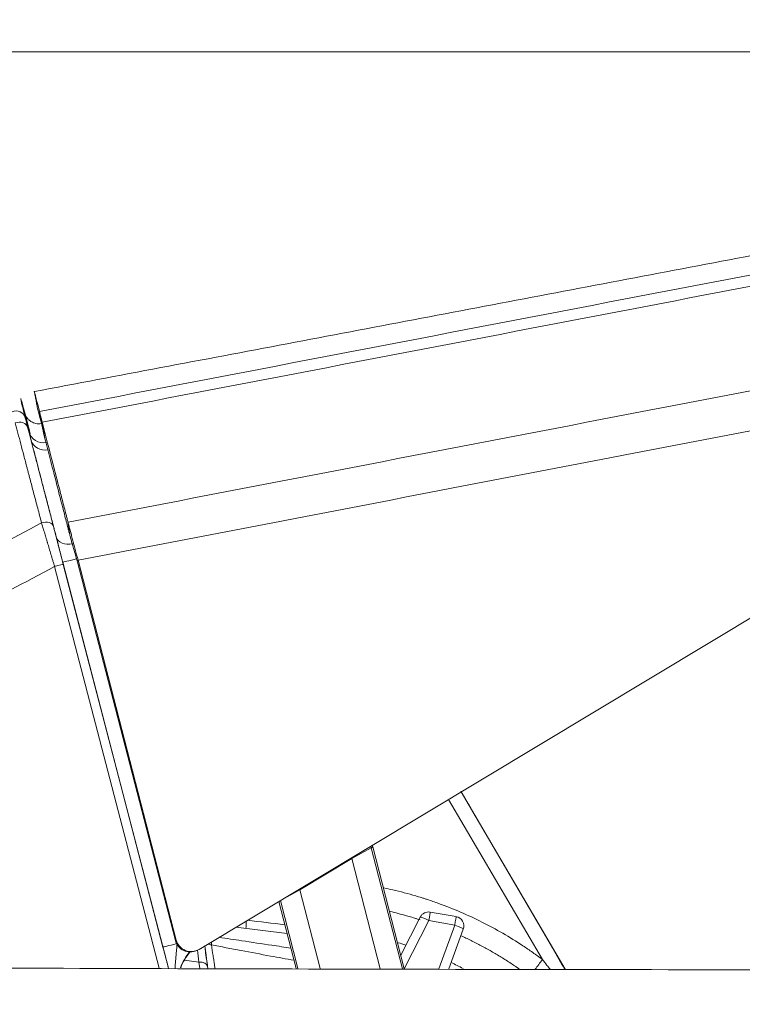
# Model space of a CAD drawing. Header units: millimetres. Extents: x 0 to 594, y 0 to 420.
# Tile 29 of 1056: x 189 to 201, y 65 to 81. Entities that reach past the tile are written whole.
import ezdxf
from ezdxf.lldxf.tags import DXFTag

# ---------------------------------------------------------------- set-up
doc = ezdxf.new("R2010")
doc.units = ezdxf.units.MM
doc.layers.add('1', color=7, linetype='Continuous', true_color=0xffffff)
doc.styles.add('Arial', font='txt')
tags = doc.linetypes.add('DASHED', pattern=[25.72, 12.86, -12.86]).pattern_tags.tags
tags[6:7] = [DXFTag(74, 4), DXFTag(75, 0), DXFTag(340, '0'), DXFTag(46, 0.0), DXFTag(50, 0.0), DXFTag(44, 0.0), DXFTag(45, 0.0)]
tags[4:5] = [DXFTag(74, 4), DXFTag(75, 0), DXFTag(340, '0'), DXFTag(46, 0.0), DXFTag(50, 0.0), DXFTag(44, 0.0), DXFTag(45, 0.0)]
doc.dimstyles.get("Standard").update_dxf_attribs({"dimtxt": 0.18, "dimasz": 0.18, "dimexe": 0.18, "dimexo": 0.0625, "dimgap": 0.09, "dimtad": 0, "dimtih": 1, "dimtoh": 1, "dimdec": 4, "dimzin": 0, "dimdsep": 46, "dimtxsty": 'Standard', "dimcen": 0.09, "dimadec": 0, "dimazin": 0, "dimtfac": 1, "dimtdec": 4, "dimtofl": 0, "dimtmove": 0, "dimatfit": 3, "dimfxl": 0, "dimtolj": 1, "dimtzin": 0, "dimarcsym": 0})

# ---------------------------------------------------------------- blocks, each defined once
blk = doc.blocks.new('_U10')
at = {"layer": '1', "color": 18, "lineweight": 18}
for p, q in [((89.386, 156.501), (71.766, 156.501)), ((73.766, 156.501), (73.766, 109.121)), ((276.553, 129.196), (71.766, 129.196))]:
    blk.add_line(p, q, dxfattribs=at)
at = {"layer": '1', "color": 18}
for points in [[(73.766, 156.501), (74.704, 153.001), (72.828, 153.001)], [(73.766, 129.196), (72.828, 132.696), (74.704, 132.696)]]:
    blk.add_solid(points, dxfattribs=at)
at = {"layer": '1', "color": 18, "linetype": 'Continuous', "lineweight": 13, "char_height": 3.5, "attachment_point": 7, "rotation": 90, "line_spacing_factor": 1.047437, "style": 'Arial'}
for s, insert in [('\\fArial|b0|i0;\\W1.0000;0.55', (76.745, 98.612)), ('\\fArial|b0|i0;\\W1.0000;FWD TIE DOWN', (76.745, 58.614))]:
    blk.add_mtext(s, dxfattribs=dict(at, insert=insert))
blk = doc.blocks.new('_U14')
at = {"layer": '1', "color": 18, "lineweight": 18}
for p, q in [((118.661, 179.077), (58.826, 179.077)), ((60.826, 179.077), (60.826, 110.152)), ((276.553, 129.196), (58.826, 129.196))]:
    blk.add_line(p, q, dxfattribs=at)
at = {"layer": '1', "color": 18}
for points in [[(60.826, 179.077), (61.764, 175.577), (59.889, 175.577)], [(60.826, 129.196), (59.889, 132.696), (61.764, 132.696)]]:
    blk.add_solid(points, dxfattribs=at)
at = {"layer": '1', "color": 18, "linetype": 'Continuous', "lineweight": 13, "char_height": 3.5, "attachment_point": 7, "rotation": 90, "line_spacing_factor": 1.047437, "style": 'Arial'}
for s, insert in [('\\fArial|b0|i0;\\W1.0000;1.00', (63.805, 99.643)), ('\\fArial|b0|i0;\\W1.0000;BOW DEFLATED', (63.805, 58.279))]:
    blk.add_mtext(s, dxfattribs=dict(at, insert=insert))

msp = doc.modelspace()

# ---------------------------------------------------------------- linework, layer by layer
at = {"layer": '1', "color": 163, "linetype": 'DASHED', "lineweight": 18}
msp.add_line((280.133, 80.559), (143.633, 80.559), dxfattribs=at)
at = {"layer": '1', "color": 155, "linetype": 'Continuous', "lineweight": 13}
for p, q in [((189.409, 74.925), (189.409, 74.925)), ((189.466, 74.703), (189.467, 74.703)), ((191.658, 65.674), (189.959, 72.198)), ((191.72, 66.019), (190.092, 72.269)), ((190.101, 72.234), (191.81, 65.673)), ((197.884, 65.816), (196.36, 68.416)), ((196.717, 68.279), (196.717, 68.279)), ((195.128, 67.644), (195.103, 67.629)), ((195.611, 65.665), (195.103, 67.629)), ((194.788, 67.454), (193.942, 66.949)), ((195.25, 65.665), (194.788, 67.454)), ((194.273, 65.668), (193.942, 66.949)), ((193.913, 65.668), (193.627, 66.774)), ((196.039, 66.448), (195.64, 65.665)), ((196.459, 66.374), (196.039, 66.448)), ((196.201, 65.663), (196.459, 66.374)), ((191.921, 66.126), (191.936, 66.132)), ((192.304, 65.774), (192.065, 65.803)), ((192.317, 65.672), (192.304, 65.774)), ((192.442, 65.708), (192.447, 65.672))]:
    msp.add_line(p, q, dxfattribs=at)
at = {"layer": '1', "color": 155, "linetype": 'Continuous', "lineweight": 18}
for p, q in [((192.306, 65.981), (206.744, 74.656)), ((191.921, 66.126), (190.326, 72.293)), ((190.341, 72.3), (191.936, 66.132)), ((196.564, 68.539), (198.028, 66.042)), ((198.253, 65.659), (196.717, 68.279)), ((195.64, 65.664), (195.128, 67.644)), ((195.103, 67.629), (194.788, 67.454)), ((193.942, 66.949), (193.638, 66.781)), ((193.601, 66.759), (193.883, 65.669)), ((196.481, 66.512), (196.061, 66.586)), ((195.898, 66.505), (195.583, 65.886)), ((192.905, 66.341), (193.735, 66.24)), ((196.362, 65.663), (196.598, 66.31)), ((192.267, 65.961), (192.282, 65.968))]:
    msp.add_line(p, q, dxfattribs=at)
for centre, radius, start, end in [((195.08, 67.631), 0.05, 14.5003, 46.8328), ((196.034, 66.436), 0.152, 80, 153), ((196.455, 66.362), 0.152, 340, 80)]:
    msp.add_arc(centre, radius, start, end, dxfattribs=at)
at = {"layer": '1', "color": 155, "linetype": 'Continuous', "lineweight": 13}
for centre, major_axis, ratio, start_param, end_param in [((189.338, 74.576), (0.146, 0.036), 0.998913, 0.010137, 1.807004), ((189.381, 74.41), (0.145, 0.038), 0.890488, 0.001039, 1.763226), ((189.782, 74.457), (0.243, 0.061), 0.998917, 3.151751, 4.656883), ((189.819, 74.315), (0.242, 0.063), 0.890375, 3.142631, 4.634079), ((189.797, 72.808), (0.145, 0.038), 0.722231, 0.000683, 1.72166), ((190.227, 72.744), (0.242, 0.063), 0.721063, 3.142275, 4.632085), ((190.334, 72.332), (0.242, 0.063), 0.010924, 3.142065, 4.660502), ((189.956, 72.196), (0.145, 0.038), 0.010924, 0.000473, 1.546855), ((195.055, 67.616), (0.0258, -0.0429), 0.992032, 1.284988, 1.847133), ((194.782, 67.452), (-0.0258, 0.0429), 0.115964, 4.678052, 4.988746), ((193.948, 66.951), (-0.0258, 0.0429), 0.115964, 1.294443, 1.53646), ((196.034, 66.436), (-0.026, -0.15), 0.018187, 1.656151, 3.141593), ((193.015, 66.107), (-0.06, -0.496), 0.055259, 2.022947, 2.320839), ((196.034, 66.436), (0.136, -0.069), 0.086827, 1.578393, 3.141593), ((196.455, 66.362), (-0.026, -0.15), 0.018187, 1.656151, 3.141593), ((196.455, 66.362), (-0.143, 0.052), 0.087103, 3.141593, 4.709347), ((191.962, 66.082), (0.242, 0.063), 0.010924, 3.142065, 4.624012), ((192.533, 66.176), (-0.149, -0.02), 0.81353, 0.898025, 1.291576), ((192.936, 65.318), (-0.961, 0.277), 0.999897, 5.893685, 6.192983), ((192.401, 64.894), (-0.168, 1.531), 0.000662, 0.793428, 0.958581), ((192.293, 65.688), (0.149, 0.02), 0.562135, 0.000781, 1.426631), ((197.911, 65.813), (0.3, 0.4), 0.047272, 1.599477, 2.00234)]:
    msp.add_ellipse(centre, major_axis=major_axis, ratio=ratio, start_param=start_param, end_param=end_param, dxfattribs=at)
at = {"layer": '1', "color": 155, "linetype": 'Continuous', "lineweight": 18}
for centre, major_axis, ratio, start_param, end_param in [((196.436, 68.758), (-0.281, 0.479), 0.00005, 2.014122, 3.140201), ((192.163, 66.188), (0.105, -0.227), 0.998585, 4.533665, 6.283181), ((192.177, 66.195), (0.105, -0.227), 0.998585, 4.533665, 6.392534), ((192.938, 65.315), (0.535, 0.845), 0.999899, 1.462697, 1.759068), ((192.55, 64.914), (-0.186, 1.382), 0.000625, 0.624053, 0.958574)]:
    msp.add_ellipse(centre, major_axis=major_axis, ratio=ratio, start_param=start_param, end_param=end_param, dxfattribs=at)
for points, degree in [([(206.056, 78.153), (189.631, 75.039)], 1), ([(189.685, 74.749), (189.63, 75.044)], 1), ([(189.631, 75.039), (189.637, 75.016), (189.665, 74.908), (189.714, 74.716)], 3), ([(189.77, 74.422), (189.714, 74.64), (189.685, 74.749), (189.685, 74.749)], 3), ([(189.729, 74.638), (189.714, 74.716)], 1), ([(189.729, 74.638), (189.772, 74.406)], 1), ([(189.802, 74.279), (189.758, 74.542)], 1), ([(190.208, 72.704), (190.178, 72.918)], 1), ([(190.326, 72.293), (190.341, 72.3)], 1)]:
    msp.add_open_spline(points, degree=degree, dxfattribs=at)
at = {"layer": '1', "color": 155, "linetype": 'Continuous', "lineweight": 13}
for points in [[(189.714, 74.716), (195.186, 75.767), (200.657, 76.818), (206.129, 77.868)], [(190.178, 72.918), (195.622, 73.967), (201.066, 75.016), (206.511, 76.064)], [(206.597, 75.431), (201.178, 74.388), (195.759, 73.344), (190.341, 72.3)], [(189.526, 74.448), (189.54, 74.395), (189.568, 74.286), (189.613, 74.111), (189.661, 73.926), (189.712, 73.731), (189.765, 73.526), (189.821, 73.31), (189.88, 73.084), (189.921, 72.927), (189.942, 72.846)], [(193.094, 66.454), (193.296, 66.43), (193.497, 66.405), (193.699, 66.381)], [(195.539, 66.088), (195.581, 66.076), (195.623, 66.064), (195.665, 66.051)], [(196.402, 65.766), (196.466, 65.736), (196.53, 65.704), (196.594, 65.671)]]:
    msp.add_open_spline(points, degree=3, dxfattribs=at)
for points, knots in [([(206.173, 77.692), (203.437, 77.167), (200.701, 76.642), (195.229, 75.592), (192.494, 75.067), (189.758, 74.542)], [0, 0, 0, 0, 0.5, 0.5, 1, 1, 1, 1]), ([(189.748, 72.906), (189.727, 72.987), (189.685, 73.146), (189.624, 73.375), (189.586, 73.521), (189.558, 73.628), (189.544, 73.681), (189.53, 73.733), (189.521, 73.767), (189.517, 73.784), (189.494, 73.869), (189.459, 74.002), (189.41, 74.189), (189.379, 74.307), (189.36, 74.379), (189.356, 74.393), (189.349, 74.421), (189.338, 74.463), (189.327, 74.503), (189.32, 74.53)], [0, 0, 0, 0, 0.125, 0.25, 0.375, 0.375, 0.4375, 0.46875, 0.46875, 0.5, 0.5, 0.625, 0.75, 0.875, 0.875, 0.90625, 0.90625, 0.9375, 1, 1, 1, 1]), ([(189.483, 74.614), (189.483, 74.613), (189.484, 74.609), (189.487, 74.599), (189.491, 74.584), (189.495, 74.565), (189.501, 74.543), (189.507, 74.522), (189.51, 74.51), (189.511, 74.505), (189.512, 74.502), (189.514, 74.494), (189.515, 74.489), (189.52, 74.472), (189.523, 74.461), (189.526, 74.448)], [0, 0, 0, 0, 0.125, 0.25, 0.375, 0.5, 0.625, 0.75, 0.78125, 0.78125, 0.8125, 0.8125, 0.875, 0.875, 1, 1, 1, 1]), ([(189.985, 72.681), (189.965, 72.76), (189.944, 72.837), (189.905, 72.988), (189.867, 73.136), (189.812, 73.348), (189.777, 73.482), (189.743, 73.613), (189.71, 73.741), (189.663, 73.922), (189.618, 74.093), (189.59, 74.201), (189.577, 74.252)], [0, 0, 0, 0, 0.125, 0.125, 0.25, 0.375, 0.5, 0.5, 0.625, 0.75, 0.875, 1, 1, 1, 1]), ([(178.44, 66.095), (178.896, 66.404), (179.353, 66.71), (180.272, 67.315), (180.734, 67.615), (181.66, 68.209), (182.126, 68.503), (183.06, 69.084), (183.529, 69.372), (184.236, 69.799), (184.472, 69.94), (184.827, 70.151), (184.946, 70.221), (185.183, 70.361), (185.302, 70.43), (185.896, 70.778), (186.373, 71.052), (187.331, 71.594), (187.811, 71.861), (188.777, 72.389), (189.262, 72.649), (189.748, 72.906)], [0, 0, 0, 0, 0.125, 0.125, 0.25, 0.25, 0.375, 0.375, 0.5, 0.5, 0.5625, 0.5625, 0.59375, 0.59375, 0.625, 0.625, 0.75, 0.75, 0.875, 0.875, 1, 1, 1, 1]), ([(189.959, 72.198), (189.954, 72.215), (189.949, 72.232), (189.942, 72.257), (189.939, 72.265), (189.934, 72.282), (189.932, 72.29), (189.92, 72.331), (189.91, 72.364), (189.891, 72.428), (189.881, 72.46), (189.863, 72.523), (189.853, 72.554), (189.843, 72.588), (189.842, 72.592), (189.84, 72.6), (189.836, 72.611), (189.833, 72.622), (189.826, 72.644), (189.822, 72.659), (189.809, 72.702), (189.801, 72.73), (189.785, 72.784), (189.777, 72.809), (189.762, 72.859), (189.755, 72.883), (189.748, 72.906)], [0, 0, 0, 0, 0.0625, 0.0625, 0.09375, 0.09375, 0.125, 0.125, 0.25, 0.25, 0.375, 0.375, 0.5, 0.5, 0.515625, 0.515625, 0.53125, 0.5625, 0.5625, 0.625, 0.625, 0.75, 0.75, 0.875, 0.875, 1, 1, 1, 1]), ([(189.942, 72.846), (189.947, 72.826), (189.953, 72.805), (189.964, 72.762), (189.97, 72.74), (189.982, 72.693), (189.988, 72.669), (189.998, 72.632), (190.003, 72.613), (190.008, 72.59), (190.011, 72.58), (190.013, 72.574), (190.014, 72.571), (190.021, 72.541), (190.028, 72.514), (190.042, 72.46), (190.05, 72.432), (190.064, 72.377), (190.071, 72.348), (190.081, 72.313), (190.083, 72.306), (190.086, 72.291), (190.088, 72.284), (190.094, 72.263), (190.097, 72.248), (190.101, 72.234)], [0, 0, 0, 0, 0.125, 0.125, 0.25, 0.25, 0.375, 0.375, 0.4375, 0.46875, 0.484375, 0.484375, 0.5, 0.5, 0.625, 0.625, 0.75, 0.75, 0.875, 0.875, 0.90625, 0.90625, 0.9375, 0.9375, 1, 1, 1, 1]), ([(190.092, 72.269), (190.087, 72.288), (190.082, 72.307), (190.072, 72.345), (190.063, 72.383), (190.053, 72.42), (190.043, 72.456), (190.039, 72.474), (190.032, 72.501), (190.03, 72.51), (190.025, 72.527), (190.023, 72.536), (190.016, 72.561), (190.012, 72.577), (190.004, 72.608), (190, 72.624), (189.995, 72.642), (189.994, 72.646), (189.992, 72.653), (189.991, 72.656), (189.989, 72.667), (189.987, 72.674), (189.985, 72.681)], [0, 0, 0, 0, 0.125, 0.125, 0.25, 0.375, 0.375, 0.5, 0.5, 0.5625, 0.5625, 0.625, 0.625, 0.75, 0.75, 0.875, 0.875, 0.90625, 0.90625, 0.9375, 0.9375, 1, 1, 1, 1]), ([(189.959, 72.198), (189.476, 71.943), (188.515, 71.424), (187.56, 70.892), (186.61, 70.353), (186.136, 70.08), (185.547, 69.735), (185.429, 69.666), (185.194, 69.526), (185.076, 69.457), (184.724, 69.247), (184.49, 69.106), (183.788, 68.682), (183.323, 68.396), (182.395, 67.818), (181.934, 67.525), (181.014, 66.934), (180.557, 66.636), (179.807, 66.141), (179.514, 65.945), (179.222, 65.749)], [0, 0, 0, 0, 0.130822, 0.261643, 0.261643, 0.392465, 0.392465, 0.42517, 0.42517, 0.457875, 0.457875, 0.523286, 0.523286, 0.654108, 0.654108, 0.784929, 0.784929, 0.915751, 0.915751, 1, 1, 1, 1]), ([(195.308, 66.979), (195.356, 66.969), (195.405, 66.958), (195.578, 66.918), (195.734, 66.877), (195.889, 66.83), (195.935, 66.816), (195.951, 66.811), (195.982, 66.801), (195.997, 66.796), (196.074, 66.771), (196.135, 66.75), (196.317, 66.684), (196.436, 66.637), (196.672, 66.535), (196.904, 66.427), (197.129, 66.306), (197.351, 66.177), (197.46, 66.11), (197.621, 66.003), (197.727, 65.931), (197.832, 65.855), (197.884, 65.816)], [0, 0, 0, 0, 0.052197, 0.052197, 0.187597, 0.221447, 0.221447, 0.238372, 0.238372, 0.255298, 0.255298, 0.322998, 0.322998, 0.458398, 0.458398, 0.593799, 0.729199, 0.729199, 0.8646, 0.8646, 0.9323, 1, 1, 1, 1]), ([(195.899, 66.46), (195.884, 66.465), (195.87, 66.469), (195.848, 66.476), (195.84, 66.479), (195.825, 66.483), (195.802, 66.49), (195.75, 66.506), (195.705, 66.519), (195.587, 66.553), (195.498, 66.575), (195.41, 66.596)], [0, 0, 0, 0, 0.089798, 0.089798, 0.136086, 0.136086, 0.182374, 0.274949, 0.4601, 0.4601, 1, 1, 1, 1]), ([(197.51, 65.661), (197.504, 65.665), (197.497, 65.669), (197.478, 65.683), (197.439, 65.709), (197.4, 65.735), (197.321, 65.787), (197.268, 65.821), (197.162, 65.886), (197.108, 65.918), (197, 65.98), (196.89, 66.04), (196.726, 66.125), (196.615, 66.178), (196.56, 66.203)], [0, 0, 0, 0, 0.020871, 0.020871, 0.063639, 0.149175, 0.149175, 0.320246, 0.320246, 0.491318, 0.491318, 0.66239, 0.833462, 1, 1, 1, 1]), ([(191.917, 65.672), (191.917, 65.678), (191.917, 65.684), (191.919, 65.712), (191.92, 65.733), (191.923, 65.775), (191.925, 65.797), (191.928, 65.829), (191.929, 65.839), (191.931, 65.861), (191.931, 65.872), (191.934, 65.904), (191.936, 65.925), (191.94, 65.968), (191.942, 65.99), (191.946, 66.033), (191.948, 66.055), (191.95, 66.076)], [0, 0, 0, 0, 0.046105, 0.046105, 0.205087, 0.205087, 0.36407, 0.36407, 0.443561, 0.443561, 0.523052, 0.523052, 0.682035, 0.682035, 0.841017, 0.841017, 1, 1, 1, 1]), ([(192.448, 65.677), (192.443, 65.714), (192.438, 65.75), (192.425, 65.851), (192.416, 65.916), (192.405, 66), (192.402, 66.022), (192.399, 66.044)], [0, 0, 0, 0, 0.278879, 0.278879, 0.80756, 0.80756, 1, 1, 1, 1]), ([(192.507, 66.1), (192.507, 66.094), (192.507, 66.088), (192.507, 66.077), (192.507, 66.067), (192.507, 66.058), (192.507, 66.054)], [0, 0, 0, 0, 0.344504, 0.344504, 0.672252, 1, 1, 1, 1]), ([(193.848, 65.803), (193.722, 65.826), (193.595, 65.849), (193.309, 65.902), (193.148, 65.932), (192.908, 65.977), (192.828, 65.993), (192.667, 66.023), (192.587, 66.038), (192.507, 66.054)], [0, 0, 0, 0, 0.28272, 0.28272, 0.64136, 0.64136, 0.82068, 0.82068, 1, 1, 1, 1]), ([(192.507, 66.054), (192.516, 65.999), (192.524, 65.941), (192.538, 65.851), (192.544, 65.813), (192.55, 65.774), (192.552, 65.758), (192.553, 65.75), (192.557, 65.726), (192.559, 65.71), (192.563, 65.688), (192.564, 65.682), (192.564, 65.677)], [0, 0, 0, 0, 0.478755, 0.478755, 0.718133, 0.777977, 0.777977, 0.837822, 0.837822, 0.95751, 0.95751, 1, 1, 1, 1]), ([(192.633, 66.177), (192.755, 66.158), (192.877, 66.139), (193.163, 66.096), (193.326, 66.071), (193.592, 66.032), (193.695, 66.017), (193.797, 66.001)], [0, 0, 0, 0, 0.314847, 0.314847, 0.736188, 0.736188, 1, 1, 1, 1]), ([(191.81, 65.67), (191.809, 65.677), (191.807, 65.683), (191.803, 65.7), (191.8, 65.711), (191.794, 65.732), (191.792, 65.743), (191.783, 65.776), (191.777, 65.797), (191.766, 65.841), (191.76, 65.863), (191.749, 65.907), (191.743, 65.929), (191.731, 65.974), (191.726, 65.997), (191.72, 66.019)], [0, 0, 0, 0, 0.05736, 0.05736, 0.151624, 0.151624, 0.245888, 0.245888, 0.434416, 0.434416, 0.622944, 0.622944, 0.811472, 0.811472, 1, 1, 1, 1]), ([(198.247, 65.659), (198.241, 65.669), (198.236, 65.679), (198.208, 65.729), (198.186, 65.768), (198.141, 65.847), (198.118, 65.886), (198.084, 65.945), (198.073, 65.964), (198.056, 65.994), (198.047, 66.008), (198.039, 66.023), (198.033, 66.033), (198.03, 66.038), (198.028, 66.042)], [0, 0, 0, 0, 0.080248, 0.080248, 0.386832, 0.386832, 0.693416, 0.693416, 0.846708, 0.846708, 0.923354, 0.961677, 0.961677, 1, 1, 1, 1]), ([(198.245, 65.659), (198.232, 65.683), (198.219, 65.706), (198.186, 65.765), (198.167, 65.8), (198.128, 65.869), (198.108, 65.904), (198.068, 65.973), (198.048, 66.008), (198.028, 66.042)], [0, 0, 0, 0, 0.183285, 0.183285, 0.455523, 0.455523, 0.727762, 0.727762, 1, 1, 1, 1]), ([(197.884, 65.816), (197.909, 65.784), (197.933, 65.753), (197.975, 65.7), (197.992, 65.679), (198.008, 65.658)], [0, 0, 0, 0, 0.59997, 0.59997, 1, 1, 1, 1])]:
    msp.add_open_spline(points, degree=3, knots=knots, dxfattribs=at)
at = {"layer": '1', "color": 155, "linetype": 'Continuous', "lineweight": 18}
for points, knots in [([(189.506, 74.578), (189.476, 74.69), (189.429, 74.861), (189.411, 74.921), (189.409, 74.925), (189.409, 74.925), (189.409, 74.925)], [0, 0, 0, 0, 0.499423, 0.998845, 0.998845, 1, 1, 1, 1]), ([(189.409, 74.925), (189.409, 74.924), (189.409, 74.923), (189.409, 74.919), (189.41, 74.915), (189.414, 74.896), (189.418, 74.877), (189.437, 74.8), (189.456, 74.721), (189.483, 74.614)], [0, 0, 0, 0, 0.079613, 0.079613, 0.211097, 0.211097, 0.474065, 0.474065, 1, 1, 1, 1]), ([(189.54, 74.394), (189.514, 74.5), (189.494, 74.579), (189.472, 74.675), (189.466, 74.699), (189.466, 74.703)], [0, 0, 0, 0, 0.535493, 0.535493, 1, 1, 1, 1]), ([(189.467, 74.703), (189.469, 74.699), (189.478, 74.669), (189.51, 74.555), (189.533, 74.47), (189.563, 74.358)], [0, 0, 0, 0, 0.497882, 0.497882, 1, 1, 1, 1]), ([(189.714, 74.716), (189.715, 74.714), (189.716, 74.708), (189.721, 74.69), (189.727, 74.664), (189.735, 74.631), (189.746, 74.591), (189.754, 74.558), (189.758, 74.542)], [0, 0, 0, 0, 0.171057, 0.340351, 0.507887, 0.67367, 0.837706, 1, 1, 1, 1]), ([(189.76, 74.526), (189.731, 74.518), (189.675, 74.512), (189.598, 74.538), (189.545, 74.574), (189.513, 74.608), (189.5, 74.629), (189.495, 74.636), (189.495, 74.637)], [0, 0, 0, 0, 0.165335, 0.336418, 0.492669, 0.658132, 0.891837, 1, 1, 1, 1]), ([(189.55, 74.412), (189.546, 74.424), (189.54, 74.448), (189.532, 74.479), (189.525, 74.505), (189.519, 74.528), (189.514, 74.547), (189.511, 74.558), (189.51, 74.563), (189.51, 74.565), (189.509, 74.566), (189.509, 74.569), (189.508, 74.57), (189.507, 74.575), (189.507, 74.577), (189.506, 74.578)], [0, 0, 0, 0, 0.125, 0.25, 0.375, 0.5, 0.625, 0.75, 0.78125, 0.78125, 0.8125, 0.8125, 0.875, 0.875, 1, 1, 1, 1]), ([(189.758, 74.542), (189.813, 74.329), (189.876, 74.085), (189.981, 73.678), (190.037, 73.464), (190.106, 73.196), (190.141, 73.059), (190.157, 72.999), (190.167, 72.959), (190.173, 72.938), (190.178, 72.918)], [0, 0, 0, 0, 0.5, 0.5, 0.75, 0.875, 0.9375, 0.96875, 0.96875, 1, 1, 1, 1]), ([(189.577, 74.252), (189.574, 74.263), (189.572, 74.273), (189.568, 74.287), (189.567, 74.292), (189.565, 74.299), (189.564, 74.301), (189.563, 74.305), (189.563, 74.307), (189.56, 74.318), (189.556, 74.333), (189.551, 74.353), (189.547, 74.368), (189.544, 74.381), (189.541, 74.39), (189.541, 74.393), (189.54, 74.394)], [0, 0, 0, 0, 0.125, 0.125, 0.1875, 0.1875, 0.21875, 0.21875, 0.25, 0.25, 0.375, 0.5, 0.625, 0.75, 0.875, 1, 1, 1, 1]), ([(189.802, 74.279), (189.798, 74.294), (189.79, 74.326), (189.781, 74.363), (189.775, 74.392), (189.772, 74.405), (189.772, 74.41)], [0, 0, 0, 0, 0.250292, 0.503826, 0.76062, 1, 1, 1, 1]), ([(190.208, 72.704), (190.206, 72.713), (190.203, 72.723), (190.198, 72.743), (190.191, 72.772), (190.173, 72.84), (190.138, 72.973), (190.11, 73.084), (190.053, 73.302), (190.018, 73.44), (189.95, 73.704), (189.917, 73.829), (189.857, 74.064), (189.828, 74.175), (189.802, 74.279)], [0, 0, 0, 0, 0.015625, 0.015625, 0.03125, 0.0625, 0.125, 0.25, 0.25, 0.5, 0.5, 0.75, 0.75, 1, 1, 1, 1]), ([(190.178, 72.918), (190.183, 72.898), (190.194, 72.857), (190.212, 72.788), (190.231, 72.714), (190.258, 72.612), (190.295, 72.474), (190.325, 72.359), (190.341, 72.3)], [0, 0, 0, 0, 0.123579, 0.248352, 0.374327, 0.501514, 0.744131, 1, 1, 1, 1]), ([(190.326, 72.293), (190.314, 72.332), (190.292, 72.408), (190.263, 72.506), (190.241, 72.585), (190.223, 72.649), (190.213, 72.685), (190.208, 72.704)], [0, 0, 0, 0, 0.256229, 0.498955, 0.668171, 0.83517, 1, 1, 1, 1]), ([(198.028, 66.042), (198.03, 66.038), (198.033, 66.033), (198.039, 66.023), (198.048, 66.008), (198.068, 65.973), (198.085, 65.944), (198.12, 65.884), (198.143, 65.845), (198.19, 65.765), (198.213, 65.726), (198.242, 65.677), (198.247, 65.668), (198.252, 65.659)], [0, 0, 0, 0, 0.038659, 0.038659, 0.077319, 0.154637, 0.309274, 0.309274, 0.618549, 0.618549, 0.927823, 0.927823, 1, 1, 1, 1]), ([(209.18, 65.637), (207.599, 65.64), (200.355, 65.651), (187.939, 65.663), (177.104, 65.746), (171.933, 65.795)], [0, 0, 0, 0, 0.127346, 0.583479, 1, 1, 1, 1])]:
    msp.add_open_spline(points, degree=3, knots=knots, dxfattribs=at)

# ---------------------------------------------------------------- dimensions: what is measured, and where the dimension line sits
at = {"layer": '1', "color": 18, "linetype": 'Continuous', "lineweight": 13}
for base, p2, text, picture, middle in [((60.826, 179.077), (118.661, 179.077), '\\fArial|b0|i0;\\C18;{\\H1.00x;\\fArial|b0|i0;BOW DEFLATED\\fArial|b0|i0;}\\C18; <> ', '_U14', (60.826, 83.387)), ((73.766, 156.501), (93.386, 156.501), '\\fArial|b0|i0;\\C18;{\\H1.00x;\\fArial|b0|i0;FWD TIE DOWN\\fArial|b0|i0;}\\C18; <> ', '_U10', (73.766, 83.039))]:
    dim = msp.add_linear_dim(base=base, p1=(276.553, 129.196), p2=p2, angle=90, text=text, dimstyle='Standard', override={"dimtxt": 3.5, "dimasz": 3.5, "dimexe": 2, "dimexo": 0, "dimgap": 1.5, "dimtih": 0, "dimtoh": 0, "dimdec": 2, "dimlfac": 0.02, "dimdsep": 46, "dimlunit": 2, "dimtxsty": 'Arial', "dimsah": 1, "dimse1": 0, "dimse2": 0, "dimsd1": 0, "dimsd2": 0, "dimclrd": 18, "dimclre": 18, "dimclrt": 18, "dimtol": 0, "dimtm": -0.1, "dimtfac": 1, "dimtdec": 2, "dimtofl": 1, "dimtmove": 0, "dimlwd": 18, "dimlwe": 18}, dxfattribs=at)
    dim.commit()
    dim.dimension.update_dxf_attribs({"geometry": picture, "text_midpoint": middle, "dimtype": 160})

doc.saveas('drawing.dxf')
